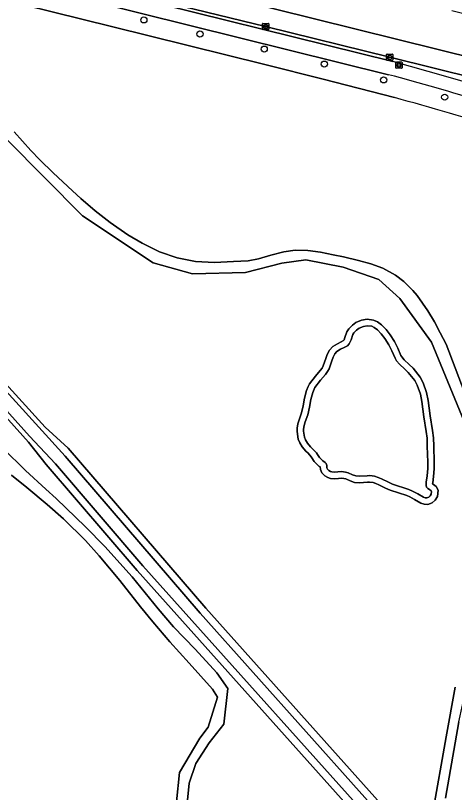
# Model space of a CAD drawing. Extents: x 162073 to 163043, y 381818 to 382561.
# Drawn here: x 162906.5 to 162976.8, y 382359.4 to 382483.8 of the extents above; entities that cross this region are included whole.
import ezdxf

# ---------------------------------------------------------------- set-up
doc = ezdxf.new("R2010")
doc.units = 0
for name, color, linetype in [('IMGEO_Berm_groen', 7, 'Continuous'), ('IMGEO_Boom', 7, 'Continuous'), ('IMGEO_Fietspad_gesloten', 7, 'Continuous'), ('IMGEO_Kolk', 7, 'Continuous'), ('IMGEO_Loofbos', 7, 'Continuous'), ('IMGEO_Meer_plas_ven_vijver', 7, 'Continuous'), ('IMGEO_Oever', 7, 'Continuous'), ('IMGEO_OVBaan_gesloten', 7, 'Continuous'), ('IMGEO_Rijbaan_lokaal_gesloten', 7, 'Continuous'), ('IMGEO_Rioolput', 7, 'Continuous'), ('IMGEO_Voetpad_gesloten', 7, 'Continuous'), ('IMGEO_Voetpad_open', 7, 'Continuous'), ('IMGEO_Waterloop', 7, 'Continuous')]:
    doc.layers.add(name, color=color, linetype=linetype)

msp = doc.modelspace()

# ---------------------------------------------------------------- linework, layer by layer
at = {"layer": 'IMGEO_Berm_groen'}
for points in [[(162745.81, 382531.21), (162788.84, 382520.57), (162862.04, 382502.47), (162872, 382500), (162966.9, 382476.42)], [(163006.52, 382464.2), (163007.18, 382467), (163005.94, 382467.31), (163000, 382468.79), (162987.27, 382471.96), (162966.4, 382477.12), (162946.54, 382482.04), (162927.63, 382486.71), (162907.76, 382491.66)]]:
    msp.add_lwpolyline(points, dxfattribs=at)
msp.add_arc((162847.11, 382034.16), 458.2, 72.8902, 74.8443, dxfattribs=at)
at = {"layer": 'IMGEO_Boom'}
for centre in [(162927.05, 382483.1), (162936.03, 382480.85), (162946.31, 382478.43), (162955.93, 382476.03), (162965.43, 382473.49), (162975.2, 382470.73)]:
    msp.add_circle(centre, 0.489, dxfattribs=at)
at = {"layer": 'IMGEO_Fietspad_gesloten'}
for points in [[(162746.61, 382528.78), (162788.34, 382518.46), (162861.41, 382500.4), (162863.01, 382500), (162966.21, 382474.32)], [(162966.9, 382476.42), (162872, 382500)]]:
    msp.add_lwpolyline(points, dxfattribs=at)
for centre, radius, start, end in [((162847.11, 382034.16), 458.2, 72.8902, 74.8443), ((162880.97, 382150.82), 334.54, 72.5342, 75.2391)]:
    msp.add_arc(centre, radius, start, end, dxfattribs=at)
at = {"layer": 'IMGEO_Kolk'}
for p, q in [((162946.04, 382481.61), (162946.04, 382482.46)), ((162946.12, 382482.54), (162946.97, 382482.54)), ((162947.04, 382482.46), (162947.04, 382481.61)), ((162946.97, 382481.54), (162946.12, 382481.54)), ((162946.3, 382482.03), (162946.3, 382482.04)), ((162946.34, 382482.08), (162946.74, 382482.08)), ((162946.74, 382481.99), (162946.34, 382481.99)), ((162946.53, 382482.32), (162946.56, 382482.32)), ((162946.55, 382481.76), (162946.53, 382481.76)), ((162946.79, 382482.04), (162946.79, 382482.03)), ((162965.91, 382476.69), (162965.91, 382477.54)), ((162965.98, 382477.62), (162966.83, 382477.62)), ((162966.4, 382477.4), (162966.42, 382477.4)), ((162966.91, 382477.54), (162966.91, 382476.69)), ((162966.83, 382476.62), (162965.98, 382476.62)), ((162966.17, 382477.11), (162966.17, 382477.12)), ((162966.21, 382477.16), (162966.61, 382477.16)), ((162966.6, 382477.07), (162966.21, 382477.07)), ((162966.42, 382476.84), (162966.39, 382476.84)), ((162966.65, 382477.12), (162966.65, 382477.11))]:
    msp.add_line(p, q, dxfattribs=at)
for points in [[(162946.04, 382481.61), (162946.04, 382482.46)], [(162946.12, 382482.54), (162946.97, 382482.54)], [(162947.04, 382482.46), (162947.04, 382481.61)], [(162946.97, 382481.54), (162946.12, 382481.54)], [(162965.91, 382476.69), (162965.91, 382477.54)], [(162965.98, 382477.62), (162966.83, 382477.62)], [(162966.91, 382477.54), (162966.91, 382476.69)], [(162966.83, 382476.62), (162965.98, 382476.62)]]:
    msp.add_lwpolyline(points, dxfattribs=at)
for centre, radius, start, end in [((162946.12, 382482.46), 0.0765, 91.552, 178.448), ((162946.12, 382482.46), 0.0765, 91.552, 178.448), ((162946.97, 382482.46), 0.0765, 1.552, 88.448), ((162946.97, 382482.46), 0.0765, 1.552, 88.448), ((162946.12, 382481.61), 0.0765, 181.552, 268.448), ((162946.12, 382481.61), 0.0765, 181.552, 268.448), ((162946.34, 382482.04), 0.0403, 85.8775, 175.7526), ((162946.34, 382482.03), 0.0366, 178.938, 274.7102), ((162946.75, 382482.04), 0.0386, 1.7309, 96.639), ((162946.74, 382482.04), 0.043, 264.8664, 352.4533), ((162946.97, 382481.61), 0.0765, 271.552, 358.448), ((162946.97, 382481.61), 0.0765, 271.552, 358.448), ((162965.98, 382477.54), 0.0765, 91.552, 178.448), ((162965.98, 382477.54), 0.0765, 91.552, 178.448), ((162966.83, 382477.54), 0.0765, 1.552, 88.448), ((162966.83, 382477.54), 0.0765, 1.552, 88.448), ((162965.98, 382476.69), 0.0765, 181.552, 268.448), ((162965.98, 382476.69), 0.0765, 181.552, 268.448), ((162966.21, 382477.12), 0.0403, 85.8775, 175.7526), ((162966.2, 382477.11), 0.0366, 178.938, 274.7102), ((162966.61, 382477.12), 0.043, 264.8664, 352.4533), ((162966.61, 382477.12), 0.0386, 1.7309, 96.639), ((162966.83, 382476.69), 0.0765, 271.552, 358.448), ((162966.83, 382476.69), 0.0765, 271.552, 358.448)]:
    msp.add_arc(centre, radius, start, end, dxfattribs=at)
for centre, major_axis, ratio, start_param, end_param in [((162946.53, 382482.04), (-0.387, 0.002), 0.722429, 4.712389, 7.853982), ((162946.55, 382482.04), (-0.39, 0.002), 0.717154, 1.570796, 4.712389), ((162966.39, 382477.12), (-0.387, 0.002), 0.722429, 4.712389, 7.853982), ((162966.42, 382477.12), (-0.39, 0.002), 0.717154, 1.570796, 4.712389)]:
    msp.add_ellipse(centre, major_axis=major_axis, ratio=ratio, start_param=start_param, end_param=end_param, dxfattribs=at)
at = {"layer": 'IMGEO_Loofbos'}
for points in [[(162967.15, 382470.66), (162955.76, 382473.61), (162946.4, 382475.97), (162921.87, 382482.05), (162874.77, 382493.71), (162849.33, 382500)], [(162978.29, 382418.82), (162973.11, 382431.53), (162968, 382438.5), (162964.64, 382441.54), (162958.93, 382443.52), (162952.99, 382444.66), (162949.11, 382444.13), (162943.32, 382442.68), (162934.84, 382442.46), (162928.52, 382444.21), (162917.25, 382451.74), (162899.03, 382470.03), (162896.06, 382472.85), (162889.03, 382477.73), (162886.9, 382478.95), (162882.86, 382480.25), (162876.47, 382480.85), (162863.87, 382481.62), (162855.73, 382481.16), (162853.44, 382480.17), (162851.7, 382478.27)], [(162959.91, 382321.62), (162969.52, 382346.29), (162925.98, 382394.93), (162911.41, 382411.93), (162908.61, 382415.49), (162894.84, 382430.8), (162871.08, 382456.66), (162869.33, 382458.39), (162864.39, 382462.44), (162859.71, 382466.53), (162856.8, 382469.53), (162852.27, 382475.35), (162852.7, 382476.29), (162853.08, 382476.53)], [(162854.8, 382477.11), (162855.28, 382477), (162859.01, 382472.23), (162863.55, 382467.84), (162873.78, 382459.11), (162911.24, 382417.92), (162914.96, 382414.51), (162936.97, 382388.9), (162971.2, 382350.6)], [(162906.29, 382465.16), (162908.95, 382462.21), (162910.38, 382460.72), (162912.54, 382458.6), (162915.61, 382455.73), (162916.99, 382454.5), (162919.28, 382452.53), (162921.65, 382450.66), (162924.5, 382448.67), (162926.76, 382447.33), (162929.53, 382445.99), (162932.4, 382444.98), (162935.34, 382444.4), (162938.36, 382444.27), (162941.4, 382444.4), (162943.76, 382444.5), (162945.41, 382444.85), (162947.36, 382445.44), (162949.44, 382445.99), (162951.29, 382446.21), (162953.29, 382446.16), (162955.32, 382445.9), (162957.35, 382445.51), (162959.02, 382445.15), (162961.42, 382444.6), (162963.39, 382444.05), (162965.28, 382443.34), (162967.33, 382442.24), (162968.66, 382441.21), (162970.11, 382439.78), (162970.77, 382438.99), (162972.52, 382436.51), (162973.55, 382434.77), (162974.5, 382432.98), (162975.42, 382431.16), (162979.89, 382419.37)], [(162904.52, 382414.49), (162908.11, 382410.94), (162911.34, 382407.96), (162912.99, 382406.45), (162917.73, 382401.93), (162920.8, 382398.8), (162925.18, 382393.91), (162926.58, 382392.22), (162929.35, 382388.82), (162931.81, 382385.95), (162935.26, 382382.34), (162938.75, 382378.57), (162940.51, 382376.03), (162939.87, 382370.35), (162937.5, 382367.37), (162935.39, 382364.07), (162934.28, 382360.92), (162933.63, 382353.91)], [(162932.3, 382357.91), (162932.77, 382362.61), (162936.02, 382368.11), (162937.33, 382369.86), (162938.85, 382374.65), (162938.03, 382375.97), (162934.3, 382380.1), (162931.22, 382383.52), (162928.47, 382386.73), (162926.51, 382389.14), (162923.19, 382393.33), (162919.92, 382397.31), (162917.72, 382399.74), (162914.21, 382403.21), (162911.58, 382405.52), (162908.33, 382408.21), (162905.89, 382410.23)], [(162973.27, 382355.92), (162975.46, 382368.29), (162976.88, 382376.27)], [(162977.45, 382370.72), (162975.34, 382358.48)]]:
    msp.add_lwpolyline(points, dxfattribs=at)
msp.add_lwpolyline([(162966.47, 382407.8), (162965.74, 382408.14), (162964.66, 382408.68), (162964.17, 382408.88), (162963.73, 382409.02), (162963.18, 382409.1), (162962.84, 382409.1), (162961.57, 382408.99), (162960.77, 382409.06), (162960.06, 382409.3), (162959.37, 382409.6), (162959.08, 382409.69), (162958.65, 382409.74), (162958.22, 382409.7), (162957.51, 382409.64), (162956.91, 382409.7), (162956.5, 382409.84), (162956, 382410.12), (162955.56, 382410.58), (162955.32, 382411.1), (162955.29, 382411.52), (162955.04, 382411.66), (162954.33, 382412.38), (162953.96, 382412.98), (162953.85, 382413.16), (162953.33, 382413.71), (162952.99, 382414.04), (162952.41, 382414.73), (162952.02, 382415.38), (162951.77, 382415.99), (162951.57, 382417.22), (162951.59, 382417.71), (162951.72, 382418.41), (162951.9, 382419.05), (162952.28, 382420.17), (162952.54, 382421.31), (162952.76, 382422.52), (162953.09, 382423.77), (162953.36, 382424.42), (162953.57, 382424.81), (162954.51, 382426.05), (162955.29, 382426.96), (162955.58, 382427.36), (162955.75, 382427.69), (162956.17, 382428.88), (162956.41, 382429.53), (162956.77, 382430.22), (162957.29, 382430.79), (162958.03, 382431.26), (162958.61, 382431.54), (162958.98, 382431.76), (162959.09, 382431.86), (162959.24, 382432.26), (162959.56, 382433.16), (162959.85, 382433.65), (162960.42, 382434.25), (162961, 382434.65), (162961.9, 382435.02), (162962.77, 382435.16), (162963.8, 382435.04), (162964.45, 382434.76), (162965.1, 382434.28), (162965.82, 382433.53), (162966.46, 382432.7), (162967.15, 382431.6), (162967.68, 382430.53), (162968.17, 382429.39), (162968.32, 382429.13), (162968.69, 382428.68), (162969.52, 382427.92), (162970.14, 382427.36), (162971.28, 382425.92), (162971.77, 382425.02), (162972.31, 382423.43), (162972.56, 382422.15), (162972.89, 382419.7), (162973.27, 382417.36), (162973.4, 382416.18), (162973.44, 382414.87), (162973.53, 382412.28), (162973.51, 382411.24), (162973.42, 382410), (162973.28, 382408.99), (162973.27, 382408.83), (162973.4, 382408.74), (162973.82, 382408.39), (162974.17, 382407.8), (162974.06, 382406.81), (162973.67, 382406.21), (162973.18, 382405.78), (162972.52, 382405.54), (162971.89, 382405.57), (162971.37, 382405.75), (162970.38, 382406.34), (162969.61, 382406.73), (162969.12, 382406.93)], close=True, dxfattribs=at)
msp.add_arc((162867.02, 382099.62), 384.31, 72.1707, 74.8982, dxfattribs=at)
at = {"layer": 'IMGEO_Meer_plas_ven_vijver'}
msp.add_lwpolyline([(162972.4, 382414.84), (162972.37, 382416.11), (162972.25, 382417.22), (162971.87, 382419.55), (162971.54, 382421.98), (162971.31, 382423.16), (162970.82, 382424.6), (162970.42, 382425.35), (162969.38, 382426.65), (162968.83, 382427.16), (162967.94, 382427.97), (162967.47, 382428.54), (162967.25, 382428.92), (162966.74, 382430.1), (162966.25, 382431.1), (162965.61, 382432.1), (162965.04, 382432.85), (162964.42, 382433.5), (162963.93, 382433.86), (162963.52, 382434.04), (162962.8, 382434.12), (162962.19, 382434.02), (162961.5, 382433.73), (162961.09, 382433.45), (162960.67, 382433.02), (162960.5, 382432.73), (162960.21, 382431.9), (162959.99, 382431.35), (162959.91, 382431.22), (162959.62, 382430.93), (162959.1, 382430.63), (162958.53, 382430.36), (162957.96, 382430), (162957.63, 382429.62), (162957.35, 382429.11), (162957.14, 382428.54), (162956.7, 382427.26), (162956.45, 382426.82), (162956.1, 382426.32), (162955.31, 382425.4), (162954.44, 382424.25), (162954.29, 382423.98), (162954.07, 382423.44), (162953.77, 382422.3), (162953.55, 382421.1), (162953.27, 382419.89), (162952.89, 382418.74), (162952.72, 382418.17), (162952.62, 382417.59), (162952.6, 382417.27), (162952.77, 382416.28), (162952.94, 382415.85), (162953.25, 382415.33), (162953.74, 382414.75), (162954.06, 382414.44), (162954.66, 382413.8), (162954.84, 382413.53), (162955.15, 382413.02), (162955.67, 382412.49), (162956.09, 382412.25), (162956.25, 382412.09), (162956.31, 382411.76), (162956.34, 382411.36), (162956.43, 382411.17), (162956.64, 382410.95), (162956.92, 382410.79), (162957.13, 382410.72), (162957.53, 382410.67), (162958.12, 382410.73), (162958.66, 382410.78), (162959.3, 382410.7), (162959.73, 382410.57), (162960.43, 382410.26), (162960.98, 382410.08), (162961.57, 382410.03), (162962.78, 382410.13), (162963.24, 382410.14), (162963.96, 382410.03), (162964.53, 382409.85), (162965.09, 382409.61), (162966.18, 382409.07), (162966.85, 382408.76), (162969.48, 382407.9), (162970.05, 382407.67), (162970.88, 382407.24), (162971.8, 382406.69), (162972.09, 382406.6), (162972.36, 382406.59), (162972.65, 382406.69), (162972.88, 382406.89), (162973.06, 382407.17), (162973.11, 382407.57), (162973.03, 382407.71), (162972.79, 382407.9), (162972.52, 382408.08), (162972.28, 382408.31), (162972.21, 382408.55), (162972.25, 382409.1), (162972.39, 382410.11), (162972.48, 382411.29), (162972.5, 382412.28)], close=True, dxfattribs=at)
at = {"layer": 'IMGEO_Oever'}
for points in [[(162853.08, 382476.53), (162852.7, 382476.29), (162852.27, 382475.35), (162856.8, 382469.53), (162859.71, 382466.53), (162864.39, 382462.44), (162869.33, 382458.39), (162871.08, 382456.66), (162894.84, 382430.8), (162908.61, 382415.49), (162911.41, 382411.93), (162925.98, 382394.93), (162969.52, 382346.29), (162970.56, 382348.98), (162970.71, 382349.35), (162971.2, 382350.6), (162936.97, 382388.9), (162914.96, 382414.51), (162911.24, 382417.92), (162873.78, 382459.11)], [(162854.85, 382476.33), (162858.45, 382471.73), (162863.04, 382467.28), (162873.26, 382458.57), (162910.25, 382417.9), (162914.44, 382413.27), (162936.06, 382388.11), (162970.02, 382350.11), (162968.85, 382348.83), (162926.88, 382395.72), (162912.92, 382412.02), (162908.74, 382416.48), (162895.4, 382431.31), (162871.62, 382457.19)]]:
    msp.add_lwpolyline(points, dxfattribs=at)
for points in [[(162973.44, 382414.87), (162973.4, 382416.18), (162973.27, 382417.36), (162972.89, 382419.7), (162972.56, 382422.15), (162972.31, 382423.43), (162971.77, 382425.02), (162971.28, 382425.92), (162970.14, 382427.36), (162969.52, 382427.92), (162968.69, 382428.68), (162968.32, 382429.13), (162968.17, 382429.39), (162967.68, 382430.53), (162967.15, 382431.6), (162966.46, 382432.7), (162965.82, 382433.53), (162965.1, 382434.28), (162964.45, 382434.76), (162963.8, 382435.04), (162962.77, 382435.16), (162961.9, 382435.02), (162961, 382434.65), (162960.42, 382434.25), (162959.85, 382433.65), (162959.56, 382433.16), (162959.24, 382432.26), (162959.09, 382431.86), (162958.98, 382431.76), (162958.61, 382431.54), (162958.03, 382431.26), (162957.29, 382430.79), (162956.77, 382430.22), (162956.41, 382429.53), (162956.17, 382428.88), (162955.75, 382427.69), (162955.58, 382427.36), (162955.29, 382426.96), (162954.51, 382426.05), (162953.57, 382424.81), (162953.36, 382424.42), (162953.09, 382423.77), (162952.76, 382422.52), (162952.54, 382421.31), (162952.28, 382420.17), (162951.9, 382419.05), (162951.72, 382418.41), (162951.59, 382417.71), (162951.57, 382417.22), (162951.77, 382415.99), (162952.02, 382415.38), (162952.41, 382414.73), (162952.99, 382414.04), (162953.33, 382413.71), (162953.85, 382413.16), (162953.96, 382412.98), (162954.33, 382412.38), (162955.04, 382411.66), (162955.29, 382411.52), (162955.32, 382411.1), (162955.56, 382410.58), (162956, 382410.12), (162956.5, 382409.84), (162956.91, 382409.7), (162957.51, 382409.64), (162958.22, 382409.7), (162958.65, 382409.74), (162959.08, 382409.69), (162959.37, 382409.6), (162960.06, 382409.3), (162960.77, 382409.06), (162961.57, 382408.99), (162962.84, 382409.1), (162963.18, 382409.1), (162963.73, 382409.02), (162964.17, 382408.88), (162964.66, 382408.68), (162965.74, 382408.14), (162966.47, 382407.8), (162969.12, 382406.93), (162969.61, 382406.73), (162970.38, 382406.34), (162971.37, 382405.75), (162971.89, 382405.57), (162972.52, 382405.54), (162973.18, 382405.78), (162973.67, 382406.21), (162974.06, 382406.81), (162974.17, 382407.8), (162973.82, 382408.39), (162973.4, 382408.74), (162973.27, 382408.83), (162973.28, 382408.99), (162973.42, 382410), (162973.51, 382411.24), (162973.53, 382412.28)], [(162972.4, 382414.84), (162972.5, 382412.28), (162972.48, 382411.29), (162972.39, 382410.11), (162972.25, 382409.1), (162972.21, 382408.55), (162972.28, 382408.31), (162972.52, 382408.08), (162972.79, 382407.9), (162973.03, 382407.71), (162973.11, 382407.57), (162973.06, 382407.17), (162972.88, 382406.89), (162972.65, 382406.69), (162972.36, 382406.59), (162972.09, 382406.6), (162971.8, 382406.69), (162970.88, 382407.24), (162970.05, 382407.67), (162969.48, 382407.9), (162966.85, 382408.76), (162966.18, 382409.07), (162965.09, 382409.61), (162964.53, 382409.85), (162963.96, 382410.03), (162963.24, 382410.14), (162962.78, 382410.13), (162961.57, 382410.03), (162960.98, 382410.08), (162960.43, 382410.26), (162959.73, 382410.57), (162959.3, 382410.7), (162958.66, 382410.78), (162958.12, 382410.73), (162957.53, 382410.67), (162957.13, 382410.72), (162956.92, 382410.79), (162956.64, 382410.95), (162956.43, 382411.17), (162956.34, 382411.36), (162956.31, 382411.76), (162956.25, 382412.09), (162956.09, 382412.25), (162955.67, 382412.49), (162955.15, 382413.02), (162954.84, 382413.53), (162954.66, 382413.8), (162954.06, 382414.44), (162953.74, 382414.75), (162953.25, 382415.33), (162952.94, 382415.85), (162952.77, 382416.28), (162952.6, 382417.27), (162952.62, 382417.59), (162952.72, 382418.17), (162952.89, 382418.74), (162953.27, 382419.89), (162953.55, 382421.1), (162953.77, 382422.3), (162954.07, 382423.44), (162954.29, 382423.98), (162954.44, 382424.25), (162955.31, 382425.4), (162956.1, 382426.32), (162956.45, 382426.82), (162956.7, 382427.26), (162957.14, 382428.54), (162957.35, 382429.11), (162957.63, 382429.62), (162957.96, 382430), (162958.53, 382430.36), (162959.1, 382430.63), (162959.62, 382430.93), (162959.91, 382431.22), (162959.99, 382431.35), (162960.21, 382431.9), (162960.5, 382432.73), (162960.67, 382433.02), (162961.09, 382433.45), (162961.5, 382433.73), (162962.19, 382434.02), (162962.8, 382434.12), (162963.52, 382434.04), (162963.93, 382433.86), (162964.42, 382433.5), (162965.04, 382432.85), (162965.61, 382432.1), (162966.25, 382431.1), (162966.74, 382430.1), (162967.25, 382428.92), (162967.47, 382428.54), (162967.94, 382427.97), (162968.83, 382427.16), (162969.38, 382426.65), (162970.42, 382425.35), (162970.82, 382424.6), (162971.31, 382423.16), (162971.54, 382421.98), (162971.87, 382419.55), (162972.25, 382417.22), (162972.37, 382416.11)]]:
    msp.add_lwpolyline(points, close=True, dxfattribs=at)
at = {"layer": 'IMGEO_OVBaan_gesloten'}
msp.add_lwpolyline([(162907.76, 382491.66), (162927.63, 382486.71), (162946.54, 382482.04), (162966.4, 382477.12), (162987.27, 382471.96), (163000, 382468.79), (163005.94, 382467.31), (163006.63, 382470.32), (162915.42, 382492.96), (162901.64, 382496.45), (162894.57, 382498.56), (162879.51, 382503.52), (162870.87, 382506.65), (162850.85, 382511.79), (162790.55, 382526.58), (162767.04, 382532.46), (162755.49, 382534.69), (162742.24, 382536.42), (162726.21, 382537.28), (162711.38, 382536.96), (162698.2, 382535.67)], dxfattribs=at)
at = {"layer": 'IMGEO_Rijbaan_lokaal_gesloten'}
msp.add_lwpolyline([(162850.85, 382511.79), (162870.87, 382506.65), (162879.51, 382503.52), (162894.57, 382498.56), (162901.64, 382496.45), (162915.42, 382492.96), (163006.63, 382470.32), (163005.94, 382467.31), (163007.18, 382467), (163011.46, 382465.92), (163014.76, 382465.12), (163017.08, 382474.31), (163016.96, 382474.34), (163013.81, 382475.23), (163013.67, 382475.26), (163009.47, 382476.3), (163000, 382478.65), (162976.34, 382484.53)], dxfattribs=at)
at = {"layer": 'IMGEO_Rioolput'}
for p, q in [((162967.39, 382475.45), (162967.39, 382476.3)), ((162967.46, 382476.38), (162968.31, 382476.38)), ((162967.88, 382476.16), (162967.9, 382476.16)), ((162968.39, 382476.3), (162968.39, 382475.45)), ((162968.31, 382475.38), (162967.46, 382475.38)), ((162967.65, 382475.87), (162967.65, 382475.88)), ((162967.69, 382475.92), (162968.09, 382475.92)), ((162968.08, 382475.83), (162967.69, 382475.83)), ((162967.9, 382475.6), (162967.87, 382475.6)), ((162968.13, 382475.88), (162968.13, 382475.87))]:
    msp.add_line(p, q, dxfattribs=at)
for points in [[(162967.39, 382475.45), (162967.39, 382476.3)], [(162967.46, 382476.38), (162968.31, 382476.38)], [(162968.39, 382476.3), (162968.39, 382475.45)], [(162968.31, 382475.38), (162967.46, 382475.38)]]:
    msp.add_lwpolyline(points, dxfattribs=at)
for centre, radius, start, end in [((162967.46, 382476.3), 0.0765, 91.552, 178.448), ((162967.46, 382476.3), 0.0765, 91.552, 178.448), ((162968.31, 382476.3), 0.0765, 1.552, 88.448), ((162968.31, 382476.3), 0.0765, 1.552, 88.448), ((162967.46, 382475.45), 0.0765, 181.552, 268.448), ((162967.46, 382475.45), 0.0765, 181.552, 268.448), ((162967.69, 382475.88), 0.0403, 85.8775, 175.7526), ((162967.68, 382475.87), 0.0366, 178.938, 274.7102), ((162968.09, 382475.88), 0.043, 264.8664, 352.4533), ((162968.09, 382475.88), 0.0386, 1.7309, 96.639), ((162968.31, 382475.45), 0.0765, 271.552, 358.448), ((162968.31, 382475.45), 0.0765, 271.552, 358.448)]:
    msp.add_arc(centre, radius, start, end, dxfattribs=at)
for centre, major_axis, ratio, start_param, end_param in [((162967.87, 382475.88), (-0.387, 0.002), 0.722429, 4.712389, 7.853982), ((162967.9, 382475.88), (-0.39, 0.002), 0.717154, 1.570796, 4.712389)]:
    msp.add_ellipse(centre, major_axis=major_axis, ratio=ratio, start_param=start_param, end_param=end_param, dxfattribs=at)
at = {"layer": 'IMGEO_Voetpad_gesloten'}
for points in [[(162851.7, 382478.27), (162853.44, 382480.17), (162855.73, 382481.16), (162863.87, 382481.62), (162876.47, 382480.85), (162882.86, 382480.25), (162886.9, 382478.95), (162889.03, 382477.73), (162896.06, 382472.85), (162899.03, 382470.03), (162917.25, 382451.74), (162928.52, 382444.21), (162934.84, 382442.46), (162943.32, 382442.68), (162949.11, 382444.13), (162952.99, 382444.66), (162958.93, 382443.52), (162964.64, 382441.54), (162968, 382438.5), (162973.11, 382431.53), (162978.29, 382418.82)], [(162961.42, 382444.6), (162959.02, 382445.15), (162957.35, 382445.51), (162955.32, 382445.9), (162953.29, 382446.16), (162951.29, 382446.21), (162949.44, 382445.99), (162947.36, 382445.44), (162945.41, 382444.85), (162943.76, 382444.5), (162941.4, 382444.4), (162938.36, 382444.27), (162935.34, 382444.4), (162932.4, 382444.98), (162929.53, 382445.99), (162926.76, 382447.33), (162924.5, 382448.67), (162921.65, 382450.66), (162919.28, 382452.53), (162916.99, 382454.5), (162915.61, 382455.73), (162912.54, 382458.6), (162910.38, 382460.72), (162908.95, 382462.21), (162906.29, 382465.16)], [(162975.34, 382358.48), (162977.45, 382370.72), (162978.07, 382373.37), (162981.49, 382387.09), (162982.43, 382393.75), (162982.99, 382405.51), (162982.05, 382412.31), (162979.89, 382419.37), (162975.42, 382431.16), (162974.5, 382432.98), (162973.55, 382434.77), (162972.52, 382436.51), (162970.77, 382438.99), (162970.11, 382439.78), (162968.66, 382441.21), (162967.33, 382442.24), (162965.28, 382443.34), (162963.39, 382444.05), (162961.42, 382444.6)], [(162933.63, 382353.91), (162934.28, 382360.92), (162935.39, 382364.07), (162937.5, 382367.37), (162939.87, 382370.35), (162940.51, 382376.03), (162938.75, 382378.57), (162935.26, 382382.34), (162931.81, 382385.95), (162929.35, 382388.82), (162926.58, 382392.22), (162925.18, 382393.91), (162920.8, 382398.8), (162917.73, 382401.93), (162912.99, 382406.45), (162911.34, 382407.96), (162908.11, 382410.94), (162904.52, 382414.49)], [(162905.89, 382410.23), (162908.33, 382408.21), (162911.58, 382405.52), (162914.21, 382403.21), (162917.72, 382399.74), (162919.92, 382397.31), (162923.19, 382393.33), (162926.51, 382389.14), (162928.47, 382386.73), (162931.22, 382383.52), (162934.3, 382380.1), (162938.03, 382375.97), (162938.85, 382374.65), (162937.33, 382369.86), (162936.02, 382368.11), (162932.77, 382362.61), (162932.3, 382357.91)], [(162976.88, 382376.27), (162975.46, 382368.29), (162973.27, 382355.92)]]:
    msp.add_lwpolyline(points, dxfattribs=at)
at = {"layer": 'IMGEO_Voetpad_open'}
for points in [[(162745.64, 382525.62), (162760.74, 382521.91), (162787.6, 382515.27), (162849.33, 382500), (162874.77, 382493.71), (162921.87, 382482.05), (162946.4, 382475.97), (162955.76, 382473.61), (162967.15, 382470.66)], [(162966.21, 382474.32), (162863.01, 382500)]]:
    msp.add_lwpolyline(points, dxfattribs=at)
for centre, radius, start, end in [((162880.97, 382150.82), 334.54, 72.5342, 75.2391), ((162867.02, 382099.62), 384.31, 72.1707, 74.8982)]:
    msp.add_arc(centre, radius, start, end, dxfattribs=at)
at = {"layer": 'IMGEO_Waterloop'}
msp.add_lwpolyline([(162853.56, 382475.94), (162853.29, 382475.77), (162853.14, 382475.45), (162857.36, 382470.02), (162860.23, 382467.07), (162864.88, 382463.02), (162869.83, 382458.95), (162871.62, 382457.19), (162895.4, 382431.31), (162908.74, 382416.48), (162912.92, 382412.02), (162926.88, 382395.72), (162968.85, 382348.83), (162970.02, 382350.11), (162936.06, 382388.11), (162914.44, 382413.27), (162910.25, 382417.9), (162873.26, 382458.57)], dxfattribs=at)

doc.saveas('drawing.dxf')
